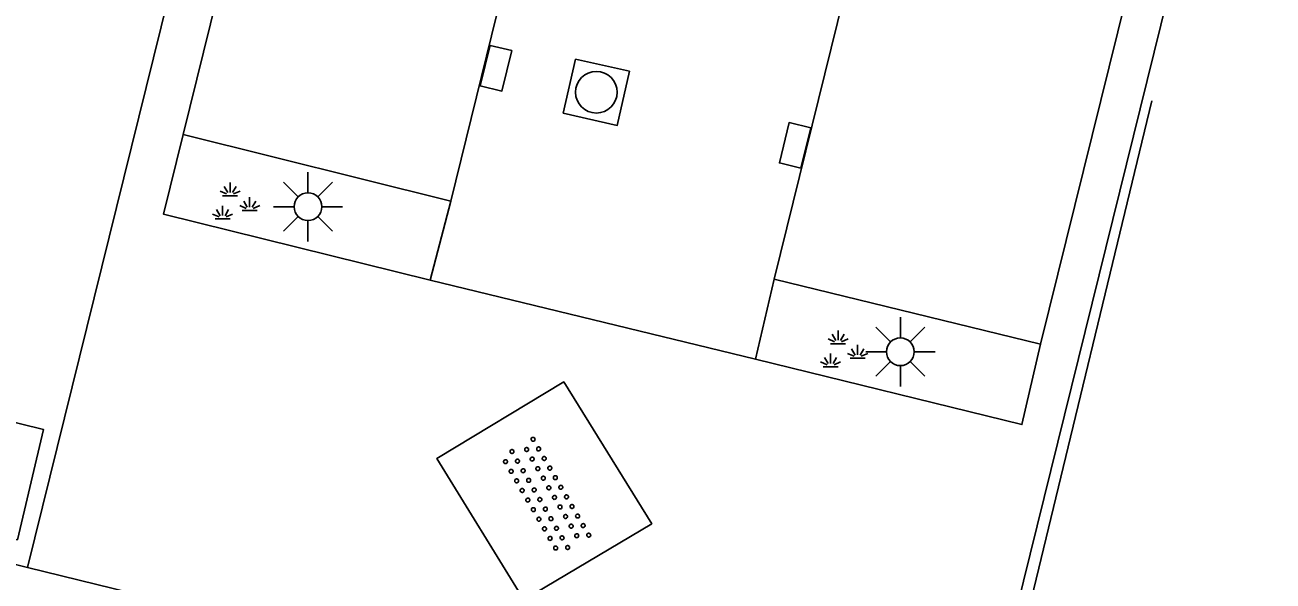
# Model space of a CAD drawing. Extents: x 125000 to 129004, y 397500 to 399008.
# Drawn here: x 126482.61 to 126505.11, y 398531.64 to 398541.67 of the extents above; entities that cross this region are included whole.
import ezdxf

# ---------------------------------------------------------------- set-up
doc = ezdxf.new("R2010")
doc.units = 0
for name, color, linetype in [('gg-afsc-erfafscheiding', 7, 'Continuous'), ('gg-afsc-hekwerk', 7, 'Continuous'), ('gg-afsc-muur', 7, 'Continuous'), ('gg-bbg-bijgebouw', 7, 'Continuous'), ('gg-knt-verharding', 7, 'Continuous'), ('gt-grn-weggrens', 7, 'Continuous'), ('gt-symb-groenvak', 7, 'Continuous'), ('gt-symb-kolk', 7, 'Continuous'), ('gt-symb-lichtmast', 7, 'Continuous'), ('gt-symb-overige verharding', 7, 'Continuous'), ('gt-symb-rioolschacht', 7, 'Continuous')]:
    doc.layers.add(name, color=color, linetype=linetype)

# ---------------------------------------------------------------- blocks, each defined once
blk = doc.blocks.new('gt0-KOLK')
at = {"layer": 'gt-symb-kolk'}
blk.add_lwpolyline([(0, 0), (0.375, 0), (0.375, 0.4), (-0.375, 0.4), (-0.375, 0), (0, 0)], dxfattribs=at)
blk = doc.blocks.new('gt0-OVH')
at = {"layer": 'gt-symb-overige verharding'}
for points in [[(-0.972, 0.298), (-0.967, 0.308), (-0.965, 0.319), (-0.966, 0.33), (-0.971, 0.34), (-0.978, 0.348), (-0.988, 0.353), (-0.999, 0.355), (-1.01, 0.354), (-1.02, 0.349), (-1.028, 0.342), (-1.033, 0.332), (-1.035, 0.321), (-1.034, 0.31), (-1.029, 0.3), (-1.022, 0.292), (-1.012, 0.287), (-1.001, 0.285), (-0.99, 0.286), (-0.98, 0.291)], [(-0.772, 0.298), (-0.767, 0.308), (-0.765, 0.319), (-0.766, 0.33), (-0.771, 0.34), (-0.778, 0.348), (-0.788, 0.353), (-0.799, 0.355), (-0.81, 0.354), (-0.82, 0.349), (-0.828, 0.342), (-0.833, 0.332), (-0.835, 0.321), (-0.834, 0.31), (-0.829, 0.3), (-0.822, 0.292), (-0.812, 0.287), (-0.801, 0.285), (-0.79, 0.286), (-0.78, 0.291)], [(-0.572, 0.298), (-0.567, 0.308), (-0.565, 0.319), (-0.566, 0.33), (-0.571, 0.34), (-0.578, 0.348), (-0.588, 0.353), (-0.599, 0.355), (-0.61, 0.354), (-0.62, 0.349), (-0.628, 0.342), (-0.633, 0.332), (-0.635, 0.321), (-0.634, 0.31), (-0.629, 0.3), (-0.622, 0.292), (-0.612, 0.287), (-0.601, 0.285), (-0.59, 0.286), (-0.58, 0.291)], [(-0.372, 0.298), (-0.367, 0.308), (-0.365, 0.319), (-0.366, 0.33), (-0.371, 0.34), (-0.378, 0.348), (-0.388, 0.353), (-0.399, 0.355), (-0.41, 0.354), (-0.42, 0.349), (-0.428, 0.342), (-0.433, 0.332), (-0.435, 0.321), (-0.434, 0.31), (-0.429, 0.3), (-0.422, 0.292), (-0.412, 0.287), (-0.401, 0.285), (-0.39, 0.286), (-0.38, 0.291)], [(-0.172, 0.298), (-0.167, 0.308), (-0.165, 0.319), (-0.166, 0.33), (-0.171, 0.34), (-0.178, 0.348), (-0.188, 0.353), (-0.199, 0.355), (-0.21, 0.354), (-0.22, 0.349), (-0.228, 0.342), (-0.233, 0.332), (-0.235, 0.321), (-0.234, 0.31), (-0.229, 0.3), (-0.222, 0.292), (-0.212, 0.287), (-0.201, 0.285), (-0.19, 0.286), (-0.18, 0.291)], [(0.028, 0.298), (0.033, 0.308), (0.035, 0.319), (0.034, 0.33), (0.029, 0.34), (0.022, 0.348), (0.012, 0.353), (0.001, 0.355), (-0.01, 0.354), (-0.02, 0.349), (-0.028, 0.342), (-0.033, 0.332), (-0.035, 0.321), (-0.034, 0.31), (-0.029, 0.3), (-0.022, 0.292), (-0.012, 0.287), (-0.001, 0.285), (0.01, 0.286), (0.02, 0.291)], [(0.228, 0.298), (0.233, 0.308), (0.235, 0.319), (0.234, 0.33), (0.229, 0.34), (0.222, 0.348), (0.212, 0.353), (0.201, 0.355), (0.19, 0.354), (0.18, 0.349), (0.172, 0.342), (0.167, 0.332), (0.165, 0.321), (0.166, 0.31), (0.171, 0.3), (0.178, 0.292), (0.188, 0.287), (0.199, 0.285), (0.21, 0.286), (0.22, 0.291)], [(0.428, 0.298), (0.433, 0.308), (0.435, 0.319), (0.434, 0.33), (0.429, 0.34), (0.422, 0.348), (0.412, 0.353), (0.401, 0.355), (0.39, 0.354), (0.38, 0.349), (0.372, 0.342), (0.367, 0.332), (0.365, 0.321), (0.366, 0.31), (0.371, 0.3), (0.378, 0.292), (0.388, 0.287), (0.399, 0.285), (0.41, 0.286), (0.42, 0.291)], [(0.628, 0.298), (0.633, 0.308), (0.635, 0.319), (0.634, 0.33), (0.629, 0.34), (0.622, 0.348), (0.612, 0.353), (0.601, 0.355), (0.59, 0.354), (0.58, 0.349), (0.572, 0.342), (0.567, 0.332), (0.565, 0.321), (0.566, 0.31), (0.571, 0.3), (0.578, 0.292), (0.588, 0.287), (0.599, 0.285), (0.61, 0.286), (0.62, 0.291)], [(0.828, 0.298), (0.833, 0.308), (0.835, 0.319), (0.834, 0.33), (0.829, 0.34), (0.822, 0.348), (0.812, 0.353), (0.801, 0.355), (0.79, 0.354), (0.78, 0.349), (0.772, 0.342), (0.767, 0.332), (0.765, 0.321), (0.766, 0.31), (0.771, 0.3), (0.778, 0.292), (0.788, 0.287), (0.799, 0.285), (0.81, 0.286), (0.82, 0.291)], [(1.028, 0.298), (1.033, 0.308), (1.035, 0.319), (1.034, 0.33), (1.029, 0.34), (1.022, 0.348), (1.012, 0.353), (1.001, 0.355), (0.99, 0.354), (0.98, 0.349), (0.972, 0.342), (0.967, 0.332), (0.965, 0.321), (0.966, 0.31), (0.971, 0.3), (0.978, 0.292), (0.988, 0.287), (0.999, 0.285), (1.01, 0.286), (1.02, 0.291)], [(-0.872, 0.106), (-0.867, 0.116), (-0.865, 0.126), (-0.866, 0.137), (-0.871, 0.147), (-0.878, 0.156), (-0.888, 0.161), (-0.899, 0.163), (-0.91, 0.162), (-0.92, 0.157), (-0.928, 0.15), (-0.933, 0.14), (-0.935, 0.129), (-0.934, 0.118), (-0.929, 0.108), (-0.922, 0.1), (-0.912, 0.095), (-0.901, 0.092), (-0.89, 0.094), (-0.88, 0.098)], [(-0.672, 0.106), (-0.667, 0.116), (-0.665, 0.126), (-0.666, 0.137), (-0.671, 0.147), (-0.678, 0.156), (-0.688, 0.161), (-0.699, 0.163), (-0.71, 0.162), (-0.72, 0.157), (-0.728, 0.15), (-0.733, 0.14), (-0.735, 0.129), (-0.734, 0.118), (-0.729, 0.108), (-0.722, 0.1), (-0.712, 0.095), (-0.701, 0.092), (-0.69, 0.094), (-0.68, 0.098)], [(-0.472, 0.106), (-0.467, 0.116), (-0.465, 0.126), (-0.466, 0.137), (-0.471, 0.147), (-0.478, 0.156), (-0.488, 0.161), (-0.499, 0.163), (-0.51, 0.162), (-0.52, 0.157), (-0.528, 0.15), (-0.533, 0.14), (-0.535, 0.129), (-0.534, 0.118), (-0.529, 0.108), (-0.522, 0.1), (-0.512, 0.095), (-0.501, 0.092), (-0.49, 0.094), (-0.48, 0.098)], [(-0.272, 0.106), (-0.267, 0.116), (-0.265, 0.126), (-0.266, 0.137), (-0.271, 0.147), (-0.278, 0.156), (-0.288, 0.161), (-0.299, 0.163), (-0.31, 0.162), (-0.32, 0.157), (-0.328, 0.15), (-0.333, 0.14), (-0.335, 0.129), (-0.334, 0.118), (-0.329, 0.108), (-0.322, 0.1), (-0.312, 0.095), (-0.301, 0.092), (-0.29, 0.094), (-0.28, 0.098)], [(-0.072, 0.106), (-0.067, 0.116), (-0.065, 0.126), (-0.066, 0.137), (-0.071, 0.147), (-0.078, 0.156), (-0.088, 0.161), (-0.099, 0.163), (-0.11, 0.162), (-0.12, 0.157), (-0.128, 0.15), (-0.133, 0.14), (-0.135, 0.129), (-0.134, 0.118), (-0.129, 0.108), (-0.122, 0.1), (-0.112, 0.095), (-0.101, 0.092), (-0.09, 0.094), (-0.08, 0.098)], [(0.128, 0.106), (0.133, 0.116), (0.135, 0.126), (0.134, 0.137), (0.129, 0.147), (0.122, 0.156), (0.112, 0.161), (0.101, 0.163), (0.09, 0.162), (0.08, 0.157), (0.072, 0.15), (0.067, 0.14), (0.065, 0.129), (0.066, 0.118), (0.071, 0.108), (0.078, 0.1), (0.088, 0.095), (0.099, 0.092), (0.11, 0.094), (0.12, 0.098)], [(0.328, 0.106), (0.333, 0.116), (0.335, 0.126), (0.334, 0.137), (0.329, 0.147), (0.322, 0.156), (0.312, 0.161), (0.301, 0.163), (0.29, 0.162), (0.28, 0.157), (0.272, 0.15), (0.267, 0.14), (0.265, 0.129), (0.266, 0.118), (0.271, 0.108), (0.278, 0.1), (0.288, 0.095), (0.299, 0.092), (0.31, 0.094), (0.32, 0.098)], [(0.528, 0.106), (0.533, 0.116), (0.535, 0.126), (0.534, 0.137), (0.529, 0.147), (0.522, 0.156), (0.512, 0.161), (0.501, 0.163), (0.49, 0.162), (0.48, 0.157), (0.472, 0.15), (0.467, 0.14), (0.465, 0.129), (0.466, 0.118), (0.471, 0.108), (0.478, 0.1), (0.488, 0.095), (0.499, 0.092), (0.51, 0.094), (0.52, 0.098)], [(0.728, 0.106), (0.733, 0.116), (0.735, 0.126), (0.734, 0.137), (0.729, 0.147), (0.722, 0.156), (0.712, 0.161), (0.701, 0.163), (0.69, 0.162), (0.68, 0.157), (0.672, 0.15), (0.667, 0.14), (0.665, 0.129), (0.666, 0.118), (0.671, 0.108), (0.678, 0.1), (0.688, 0.095), (0.699, 0.092), (0.71, 0.094), (0.72, 0.098)], [(0.928, 0.106), (0.933, 0.116), (0.935, 0.126), (0.934, 0.137), (0.929, 0.147), (0.922, 0.156), (0.912, 0.161), (0.901, 0.163), (0.89, 0.162), (0.88, 0.157), (0.872, 0.15), (0.867, 0.14), (0.865, 0.129), (0.866, 0.118), (0.871, 0.108), (0.878, 0.1), (0.888, 0.095), (0.899, 0.092), (0.91, 0.094), (0.92, 0.098)], [(-0.972, -0.142), (-0.967, -0.132), (-0.965, -0.121), (-0.966, -0.11), (-0.971, -0.1), (-0.978, -0.092), (-0.988, -0.087), (-0.999, -0.085), (-1.01, -0.086), (-1.02, -0.091), (-1.028, -0.098), (-1.033, -0.108), (-1.035, -0.119), (-1.034, -0.13), (-1.029, -0.14), (-1.022, -0.148), (-1.012, -0.153), (-1.001, -0.155), (-0.99, -0.154), (-0.98, -0.149)], [(-0.772, -0.142), (-0.767, -0.132), (-0.765, -0.121), (-0.766, -0.11), (-0.771, -0.1), (-0.778, -0.092), (-0.788, -0.087), (-0.799, -0.085), (-0.81, -0.086), (-0.82, -0.091), (-0.828, -0.098), (-0.833, -0.108), (-0.835, -0.119), (-0.834, -0.13), (-0.829, -0.14), (-0.822, -0.148), (-0.812, -0.153), (-0.801, -0.155), (-0.79, -0.154), (-0.78, -0.149)], [(-0.572, -0.142), (-0.567, -0.132), (-0.565, -0.121), (-0.566, -0.11), (-0.571, -0.1), (-0.578, -0.092), (-0.588, -0.087), (-0.599, -0.085), (-0.61, -0.086), (-0.62, -0.091), (-0.628, -0.098), (-0.633, -0.108), (-0.635, -0.119), (-0.634, -0.13), (-0.629, -0.14), (-0.622, -0.148), (-0.612, -0.153), (-0.601, -0.155), (-0.59, -0.154), (-0.58, -0.149)], [(-0.372, -0.142), (-0.367, -0.132), (-0.365, -0.121), (-0.366, -0.11), (-0.371, -0.1), (-0.378, -0.092), (-0.388, -0.087), (-0.399, -0.085), (-0.41, -0.086), (-0.42, -0.091), (-0.428, -0.098), (-0.433, -0.108), (-0.435, -0.119), (-0.434, -0.13), (-0.429, -0.14), (-0.422, -0.148), (-0.412, -0.153), (-0.401, -0.155), (-0.39, -0.154), (-0.38, -0.149)], [(-0.172, -0.142), (-0.167, -0.132), (-0.165, -0.121), (-0.166, -0.11), (-0.171, -0.1), (-0.178, -0.092), (-0.188, -0.087), (-0.199, -0.085), (-0.21, -0.086), (-0.22, -0.091), (-0.228, -0.098), (-0.233, -0.108), (-0.235, -0.119), (-0.234, -0.13), (-0.229, -0.14), (-0.222, -0.148), (-0.212, -0.153), (-0.201, -0.155), (-0.19, -0.154), (-0.18, -0.149)], [(0.028, -0.142), (0.033, -0.132), (0.035, -0.121), (0.034, -0.11), (0.029, -0.1), (0.022, -0.092), (0.012, -0.087), (0.001, -0.085), (-0.01, -0.086), (-0.02, -0.091), (-0.028, -0.098), (-0.033, -0.108), (-0.035, -0.119), (-0.034, -0.13), (-0.029, -0.14), (-0.022, -0.148), (-0.012, -0.153), (-0.001, -0.155), (0.01, -0.154), (0.02, -0.149)], [(0.228, -0.142), (0.233, -0.132), (0.235, -0.121), (0.234, -0.11), (0.229, -0.1), (0.222, -0.092), (0.212, -0.087), (0.201, -0.085), (0.19, -0.086), (0.18, -0.091), (0.172, -0.098), (0.167, -0.108), (0.165, -0.119), (0.166, -0.13), (0.171, -0.14), (0.178, -0.148), (0.188, -0.153), (0.199, -0.155), (0.21, -0.154), (0.22, -0.149)], [(0.428, -0.142), (0.433, -0.132), (0.435, -0.121), (0.434, -0.11), (0.429, -0.1), (0.422, -0.092), (0.412, -0.087), (0.401, -0.085), (0.39, -0.086), (0.38, -0.091), (0.372, -0.098), (0.367, -0.108), (0.365, -0.119), (0.366, -0.13), (0.371, -0.14), (0.378, -0.148), (0.388, -0.153), (0.399, -0.155), (0.41, -0.154), (0.42, -0.149)], [(0.628, -0.142), (0.633, -0.132), (0.635, -0.121), (0.634, -0.11), (0.629, -0.1), (0.622, -0.092), (0.612, -0.087), (0.601, -0.085), (0.59, -0.086), (0.58, -0.091), (0.572, -0.098), (0.567, -0.108), (0.565, -0.119), (0.566, -0.13), (0.571, -0.14), (0.578, -0.148), (0.588, -0.153), (0.599, -0.155), (0.61, -0.154), (0.62, -0.149)], [(0.828, -0.142), (0.833, -0.132), (0.835, -0.121), (0.834, -0.11), (0.829, -0.1), (0.822, -0.092), (0.812, -0.087), (0.801, -0.085), (0.79, -0.086), (0.78, -0.091), (0.772, -0.098), (0.767, -0.108), (0.765, -0.119), (0.766, -0.13), (0.771, -0.14), (0.778, -0.148), (0.788, -0.153), (0.799, -0.155), (0.81, -0.154), (0.82, -0.149)], [(1.028, -0.142), (1.033, -0.132), (1.035, -0.121), (1.034, -0.11), (1.029, -0.1), (1.022, -0.092), (1.012, -0.087), (1.001, -0.085), (0.99, -0.086), (0.98, -0.091), (0.972, -0.098), (0.967, -0.108), (0.965, -0.119), (0.966, -0.13), (0.971, -0.14), (0.978, -0.148), (0.988, -0.153), (0.999, -0.155), (1.01, -0.154), (1.02, -0.149)], [(-0.872, -0.334), (-0.867, -0.324), (-0.865, -0.314), (-0.866, -0.303), (-0.871, -0.293), (-0.878, -0.284), (-0.888, -0.279), (-0.899, -0.277), (-0.91, -0.278), (-0.92, -0.283), (-0.928, -0.29), (-0.933, -0.3), (-0.935, -0.311), (-0.934, -0.322), (-0.929, -0.332), (-0.922, -0.34), (-0.912, -0.345), (-0.901, -0.348), (-0.89, -0.346), (-0.88, -0.342)], [(-0.672, -0.334), (-0.667, -0.324), (-0.665, -0.314), (-0.666, -0.303), (-0.671, -0.293), (-0.678, -0.284), (-0.688, -0.279), (-0.699, -0.277), (-0.71, -0.278), (-0.72, -0.283), (-0.728, -0.29), (-0.733, -0.3), (-0.735, -0.311), (-0.734, -0.322), (-0.729, -0.332), (-0.722, -0.34), (-0.712, -0.345), (-0.701, -0.348), (-0.69, -0.346), (-0.68, -0.342)], [(-0.472, -0.334), (-0.467, -0.324), (-0.465, -0.314), (-0.466, -0.303), (-0.471, -0.293), (-0.478, -0.284), (-0.488, -0.279), (-0.499, -0.277), (-0.51, -0.278), (-0.52, -0.283), (-0.528, -0.29), (-0.533, -0.3), (-0.535, -0.311), (-0.534, -0.322), (-0.529, -0.332), (-0.522, -0.34), (-0.512, -0.345), (-0.501, -0.348), (-0.49, -0.346), (-0.48, -0.342)], [(-0.272, -0.334), (-0.267, -0.324), (-0.265, -0.314), (-0.266, -0.303), (-0.271, -0.293), (-0.278, -0.284), (-0.288, -0.279), (-0.299, -0.277), (-0.31, -0.278), (-0.32, -0.283), (-0.328, -0.29), (-0.333, -0.3), (-0.335, -0.311), (-0.334, -0.322), (-0.329, -0.332), (-0.322, -0.34), (-0.312, -0.345), (-0.301, -0.348), (-0.29, -0.346), (-0.28, -0.342)], [(-0.072, -0.334), (-0.067, -0.324), (-0.065, -0.314), (-0.066, -0.303), (-0.071, -0.293), (-0.078, -0.284), (-0.088, -0.279), (-0.099, -0.277), (-0.11, -0.278), (-0.12, -0.283), (-0.128, -0.29), (-0.133, -0.3), (-0.135, -0.311), (-0.134, -0.322), (-0.129, -0.332), (-0.122, -0.34), (-0.112, -0.345), (-0.101, -0.348), (-0.09, -0.346), (-0.08, -0.342)], [(0.128, -0.334), (0.133, -0.324), (0.135, -0.314), (0.134, -0.303), (0.129, -0.293), (0.122, -0.284), (0.112, -0.279), (0.101, -0.277), (0.09, -0.278), (0.08, -0.283), (0.072, -0.29), (0.067, -0.3), (0.065, -0.311), (0.066, -0.322), (0.071, -0.332), (0.078, -0.34), (0.088, -0.345), (0.099, -0.348), (0.11, -0.346), (0.12, -0.342)], [(0.328, -0.334), (0.333, -0.324), (0.335, -0.314), (0.334, -0.303), (0.329, -0.293), (0.322, -0.284), (0.312, -0.279), (0.301, -0.277), (0.29, -0.278), (0.28, -0.283), (0.272, -0.29), (0.267, -0.3), (0.265, -0.311), (0.266, -0.322), (0.271, -0.332), (0.278, -0.34), (0.288, -0.345), (0.299, -0.348), (0.31, -0.346), (0.32, -0.342)], [(0.528, -0.334), (0.533, -0.324), (0.535, -0.314), (0.534, -0.303), (0.529, -0.293), (0.522, -0.284), (0.512, -0.279), (0.501, -0.277), (0.49, -0.278), (0.48, -0.283), (0.472, -0.29), (0.467, -0.3), (0.465, -0.311), (0.466, -0.322), (0.471, -0.332), (0.478, -0.34), (0.488, -0.345), (0.499, -0.348), (0.51, -0.346), (0.52, -0.342)], [(0.728, -0.334), (0.733, -0.324), (0.735, -0.314), (0.734, -0.303), (0.729, -0.293), (0.722, -0.284), (0.712, -0.279), (0.701, -0.277), (0.69, -0.278), (0.68, -0.283), (0.672, -0.29), (0.667, -0.3), (0.665, -0.311), (0.666, -0.322), (0.671, -0.332), (0.678, -0.34), (0.688, -0.345), (0.699, -0.348), (0.71, -0.346), (0.72, -0.342)], [(0.928, -0.334), (0.933, -0.324), (0.935, -0.314), (0.934, -0.303), (0.929, -0.293), (0.922, -0.284), (0.912, -0.279), (0.901, -0.277), (0.89, -0.278), (0.88, -0.283), (0.872, -0.29), (0.867, -0.3), (0.865, -0.311), (0.866, -0.322), (0.871, -0.332), (0.878, -0.34), (0.888, -0.345), (0.899, -0.348), (0.91, -0.346), (0.92, -0.342)]]:
    blk.add_lwpolyline(points, close=True, dxfattribs=at)
blk = doc.blocks.new('gt0-RS')
at = {"layer": 'gt-symb-rioolschacht'}
blk.add_lwpolyline([(-0.5, -0.5), (0.5, -0.5), (0.5, 0.5), (-0.5, 0.5)], close=True, dxfattribs=at)
blk.add_circle((0, 0), 0.375, dxfattribs=at)
blk = doc.blocks.new('gt0-GRVAK')
at = {"layer": 'gt-symb-groenvak'}
for p, q in [((-0.11, 0.189), (-0.228, 0.24)), ((-0.091, 0.211), (-0.156, 0.322)), ((-0.047, 0.214), (-0.047, 0.393)), ((-0.004, 0.211), (0.061, 0.322)), ((0.015, 0.189), (0.133, 0.24)), ((-0.182, 0.153), (0.088, 0.153)), ((0.262, -0.052), (0.197, 0.059)), ((0.305, -0.049), (0.305, 0.13)), ((0.349, -0.052), (0.414, 0.059)), ((-0.245, -0.228), (-0.363, -0.177)), ((-0.226, -0.206), (-0.291, -0.095)), ((-0.183, -0.203), (-0.183, -0.024)), ((-0.139, -0.206), (-0.074, -0.095)), ((-0.12, -0.228), (-0.002, -0.177)), ((0.243, -0.074), (0.125, -0.023)), ((0.17, -0.11), (0.441, -0.11)), ((0.368, -0.074), (0.486, -0.023)), ((-0.318, -0.264), (-0.047, -0.264))]:
    blk.add_line(p, q, dxfattribs=at)
blk = doc.blocks.new('gt0-LMAST')
at = {"layer": 'gt-symb-lichtmast'}
for p, q in [((-0.005, 0.246), (-0.005, 0.621)), ((-0.182, 0.173), (-0.447, 0.438)), ((0.172, 0.173), (0.437, 0.438)), ((-0.255, -0.004), (-0.63, -0.004)), ((-0.182, -0.181), (-0.447, -0.446)), ((0.437, -0.446), (0.172, -0.181)), ((0.245, -0.004), (0.62, -0.004)), ((-0.005, -0.254), (-0.005, -0.629))]:
    blk.add_line(p, q, dxfattribs=at)
blk.add_circle((-0.005, -0.004), 0.25, dxfattribs=at)

msp = doc.modelspace()

# ---------------------------------------------------------------- linework, layer by layer
at = {"layer": 'gg-afsc-erfafscheiding'}
msp.add_line((126478.328, 398532.955), (126482.654, 398531.879), dxfattribs=at)
at = {"layer": 'gg-afsc-hekwerk'}
msp.add_line((126502.93, 398540.299), (126499.876, 398527.68), dxfattribs=at)
at = {"layer": 'gg-afsc-muur'}
msp.add_line((126482.654, 398531.879), (126485.747, 398544.408), dxfattribs=at)
at = {"layer": 'gg-bbg-bijgebouw'}
msp.add_lwpolyline([(126482.469, 398532.382), (126482.943, 398534.368), (126480.004, 398535.094), (126479.512, 398533.104), (126482.469, 398532.382)], dxfattribs=at)
at = {"layer": 'gg-knt-verharding'}
for p, q in [((126485.456, 398539.694), (126489.095, 398554.414)), ((126496.119, 398537.086), (126499.743, 398551.826)), ((126505.577, 398551.748), (126499.647, 398527.735)), ((126504.559, 398550.642), (126500.918, 398535.908)), ((126485.456, 398539.694), (126490.287, 398538.49)), ((126490.287, 398538.49), (126489.912, 398537.068)), ((126495.782, 398535.637), (126496.119, 398537.086)), ((126496.119, 398537.086), (126500.918, 398535.908))]:
    msp.add_line(p, q, dxfattribs=at)
for points in [[(126493.875, 398553.223), (126493.322, 398550.845), (126490.287, 398538.49)], [(126489.912, 398537.068), (126485.107, 398538.254), (126485.456, 398539.694)], [(126500.918, 398535.908), (126500.585, 398534.461), (126495.782, 398535.637)], [(126491.602, 398531.297), (126490.032, 398533.846), (126492.323, 398535.228), (126493.908, 398532.671), (126491.602, 398531.297)]]:
    msp.add_lwpolyline(points, dxfattribs=at)
at = {"layer": 'gt-grn-weggrens'}
for p, q in [((126489.912, 398537.068), (126495.782, 398535.637)), ((126488.597, 398530.43), (126482.654, 398531.879))]:
    msp.add_line(p, q, dxfattribs=at)

# ---------------------------------------------------------------- block references
at = {"layer": 'gt-symb-groenvak'}
for p in [(126486.353, 398538.433), (126497.317, 398535.766)]:
    msp.add_blockref('gt0-GRVAK', p, dxfattribs=at)
at = {"layer": 'gt-symb-kolk'}
for p, rotation in [((126490.906, 398540.937), -103.70288996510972), ((126496.688, 398539.451), 76.464143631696)]:
    msp.add_blockref('gt0-KOLK', p, dxfattribs=dict(at, rotation=rotation))
at = {"layer": 'gt-symb-lichtmast'}
for p in [(126487.715, 398538.394), (126498.398, 398535.777)]:
    msp.add_blockref('gt0-LMAST', p, dxfattribs=at)
at = {"layer": 'gt-symb-overige verharding', "rotation": -59.87139976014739}
msp.add_blockref('gt0-OVH', (126491.994, 398533.168), dxfattribs=at)
at = {"layer": 'gt-symb-rioolschacht', "rotation": -102.71533698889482}
msp.add_blockref('gt0-RS', (126492.91, 398540.456), dxfattribs=at)

doc.saveas('drawing.dxf')
